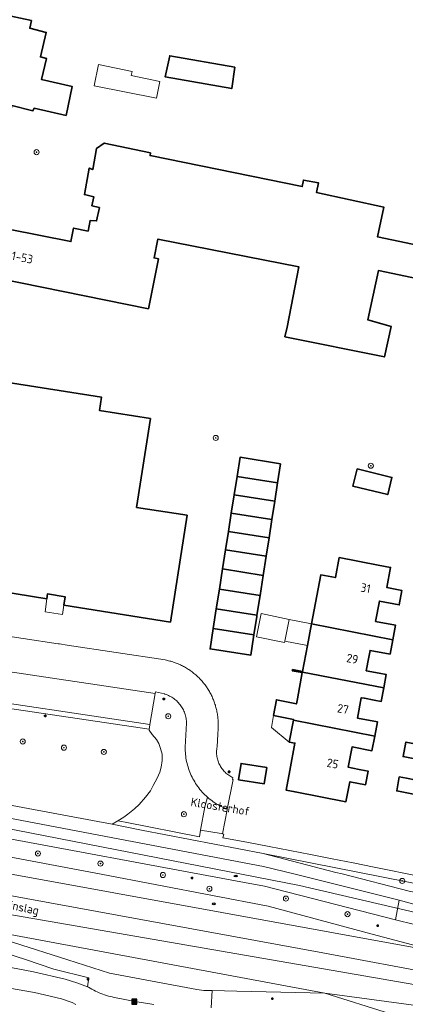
# Model space of a CAD drawing. Header units: metres. Extents: x 152610 to 160096, y 456114 to 462495.
# Tile 408 of 656: x 157745 to 157806, y 460394 to 460548. Entities that reach past the tile are written whole.
import ezdxf
from ezdxf.enums import TextEntityAlignment as Align

# ---------------------------------------------------------------- set-up
doc = ezdxf.new("R2010")
doc.units = ezdxf.units.M
doc.header["$LTSCALE"] = 0.5
doc.layers.get('0').update_dxf_attribs({"linetype": 'CONTINUOUS'})
for name, color, linetype, lineweight in [('B-PV-GR-BEPLANTING_CULTUUR_BODEMBEDEKKER-GV', 251, 'CONTINUOUS', 18), ('B-PV-GR-BEPLANTING_CULTUUR_HEESTERS-GV', 251, 'CONTINUOUS', 18), ('B-PV-GR-BOOM-S', 251, 'CONTINUOUS', 25), ('B-PV-GR-HAAG-GV', 251, 'CONTINUOUS', 13), ('B-PV-IE-MEUBILAIR-S', 251, 'CONTINUOUS', 25), ('B-PV-IE-MEUBILAIR_WEGMEUBILAIR_AFVALBAK-S', 251, 'CONTINUOUS', 25), ('B-PV-KW-KUNSTWERK_DUIKER-G', 251, 'CONTINUOUS', 18), ('B-PV-OG-BEBOUWING-GV', 6, 'CONTINUOUS', 35), ('B-PV-OG-BEBOUWING-T18', 1, 'CONTINUOUS', 18), ('B-PV-OG-BEBOUWING_OVERBOUWING-GV', 251, 'CONTINUOUS', 18), ('B-PV-OG-BEBOUWING_SCHUUR-GV', 251, 'CONTINUOUS', 18), ('B-PV-OG-TERREIN_BEGROEID-GV', 251, 'CONTINUOUS', 18), ('B-PV-OG-TOPOGRAFIE-T18', 1, 'CONTINUOUS', 18), ('B-PV-VH-GESLOTENVERHARDING_ASFALT-GV', 251, 'CONTINUOUS', 18), ('B-PV-VH-ONVERHARD_ZAND-GV', 251, 'CONTINUOUS', 18), ('B-PV-VH-OPENVERHARDING_BETONSTRAATSTEEN-GV', 251, 'CONTINUOUS', 18), ('B-PV-VH-OPENVERHARDING_TEGEL-GV', 251, 'CONTINUOUS', 18)]:
    doc.layers.add(name, color=color, linetype=linetype, lineweight=lineweight)
doc.styles.add('NLCS-ISO', font='NLCS-ISO.ttf')
doc.styles.add('NLCS-ISO-M750-T18', font='NLCS-ISO.ttf', dxfattribs={"height": 1.35})

# ---------------------------------------------------------------- blocks, each defined once
blk = doc.blocks.new('SIE-WEG_AFVALBAK-SO')
h = blk.add_hatch(color=256)
h.dxf.hatch_style = 1
h.paths.add_polyline_path([(-1.5, -1.5), (1.5, -1.5), (1.5, 1.5), (-1.5, 1.5)])
for points in [[(-2, -2), (2, -2), (2, 2), (-2, 2)], [(-1.5, -1.5), (1.5, -1.5), (1.5, 1.5), (-1.5, 1.5)]]:
    blk.add_lwpolyline(points, close=True)
blk = doc.blocks.new('SIE-MEUBILAIR_PAAL_LICHTMAST-SO')
for points in [[(-0.62, 0), (-1, 0)], [(-0.71, 0.71), (-0.44, 0.44)], [(0, 1), (0, 0.62)], [(0.44, 0.44), (0.71, 0.71)], [(1, 0), (0.62, 0)], [(-0.71, -0.71), (-0.44, -0.44)], [(0, -0.62), (0, -1)], [(0.44, -0.44), (0.71, -0.71)]]:
    blk.add_lwpolyline(points)
blk.add_circle((0, 0), 0.5)
blk = doc.blocks.new('SIE-MEUBILAIR_PUT_RIOOLPUT-SO')
blk.add_ellipse((0, 0), major_axis=(1.25, 0), ratio=0.54)
at = {"style": 'NLCS-ISO'}
blk.add_text('ri', height=0.75, dxfattribs=at).set_placement((-0.04, 0.07), align=Align.MIDDLE_CENTER)
blk = doc.blocks.new('SGR-BOOM_GBKN-SO')
at = {"linetype": 'ByBlock', "lineweight": 18}
h = blk.add_hatch(color=0, dxfattribs=at)
h.dxf.hatch_style = 1
edge = h.paths.add_edge_path()
edge.add_arc((0, 0), 0.25, 0, 360)
at = {"color": 0, "linetype": 'ByBlock', "lineweight": 18}
for radius in [2, 0.25]:
    blk.add_circle((0, 0), radius, dxfattribs=at)
at = {"color": 0, "linetype": 'ByBlock', "lineweight": 18, "style": 'NLCS-ISO'}
blk.add_attdef('SOORT', (2.5, 0), '', height=1.5, dxfattribs=at)

msp = doc.modelspace()

# ---------------------------------------------------------------- linework, layer by layer
at = {"layer": 'B-PV-GR-BEPLANTING_CULTUUR_BODEMBEDEKKER-GV', "flags": 128}
msp.add_lwpolyline([(157821.143, 460409.763), (157783.37, 460417.195), (157794.819, 460414.221), (157795.806, 460414.006), (157806.316, 460411.306), (157807.372, 460411.093), (157808.432, 460410.895), (157809.494, 460410.713), (157810.559, 460410.547), (157811.626, 460410.397), (157812.696, 460410.263), (157813.767, 460410.144), (157814.84, 460410.042), (157815.914, 460409.955), (157816.99, 460409.885), (157818.066, 460409.83), (157819.143, 460409.791), (157820.22, 460409.769)], close=True, dxfattribs=at)
at = {"layer": 'B-PV-GR-BEPLANTING_CULTUUR_HEESTERS-GV', "flags": 128}
msp.add_lwpolyline([(157767.852, 460442.264), (157766.439, 460442.6), (157766.401, 460442.315), (157765.536, 460437.448), (157765.483, 460436.979), (157765.457, 460436.748), (157765.44, 460436.602), (157765.943, 460435.893), (157766.633, 460435.112), (157766.996, 460434.461), (157767.224, 460433.707), (157767.488, 460432.787), (157767.516, 460431.789), (157767.336, 460430.764), (157767.141, 460429.974), (157766.712, 460429.064), (157766.386, 460428.443), (157766.073, 460427.909), (157765.658, 460427.047), (157764.865, 460426.075), (157763.875, 460424.895), (157763.172, 460424.225), (157762.126, 460423.362), (157761.451, 460422.936), (157760.525, 460422.327), (157761.68, 460422.11), (157773.353, 460419.82), (157773.55, 460420.89), (157774.22, 460424.52), (157774.607, 460426.068), (157774.416, 460426.241), (157774.209, 460426.438), (157774.006, 460426.642), (157773.81, 460426.851), (157773.62, 460427.066), (157773.436, 460427.285), (157773.258, 460427.51), (157773.086, 460427.74), (157772.92, 460427.974), (157772.762, 460428.213), (157772.61, 460428.456), (157772.465, 460428.703), (157772.327, 460428.955), (157772.196, 460429.21), (157772.071, 460429.468), (157771.955, 460429.73), (157771.846, 460429.995), (157771.744, 460430.264), (157771.649, 460430.534), (157771.563, 460430.808), (157771.483, 460431.083), (157771.412, 460431.361), (157771.348, 460431.641), (157771.293, 460431.922), (157771.245, 460432.205), (157771.205, 460432.489), (157771.173, 460432.773), (157771.148, 460433.059), (157771.132, 460433.346), (157771.124, 460433.632), (157771.124, 460433.919), (157771.319, 460437.667), (157771.314, 460437.863), (157771.301, 460438.059), (157771.279, 460438.255), (157771.25, 460438.449), (157771.213, 460438.642), (157771.168, 460438.833), (157771.116, 460439.022), (157771.056, 460439.209), (157770.988, 460439.393), (157770.913, 460439.575), (157770.83, 460439.753), (157770.74, 460439.927), (157770.643, 460440.098), (157770.54, 460440.265), (157770.429, 460440.427), (157770.312, 460440.585), (157770.189, 460440.738), (157770.06, 460440.886), (157769.924, 460441.028), (157769.784, 460441.165), (157769.637, 460441.296), (157769.486, 460441.421), (157769.329, 460441.539), (157769.168, 460441.651), (157769.002, 460441.757), (157768.832, 460441.855), (157768.658, 460441.947), (157768.481, 460442.031), (157768.301, 460442.108), (157768.117, 460442.178), (157767.931, 460442.24)], close=True, dxfattribs=at)
at = {"layer": 'B-PV-GR-HAAG-GV', "flags": 128}
for points in [[(157727.643, 460448.512), (157727.056, 460448.584), (157727.049, 460448.538), (157726.865, 460447.364), (157726.695, 460445.441), (157726.775, 460444.318), (157728.278, 460443.327), (157729.505, 460442.518), (157730.28, 460442.304), (157733.231, 460441.488), (157765.457, 460436.748), (157765.483, 460436.979), (157765.536, 460437.448), (157733.299, 460442.272), (157730.348, 460442.974), (157729.775, 460443.11), (157728.356, 460444.122), (157727.506, 460444.729), (157727.423, 460445.388), (157727.64, 460448.468)], [(157761.68, 460422.11), (157760.525, 460422.327), (157759.645, 460421.795), (157764.226, 460420.869), (157783.37, 460417.195), (157821.143, 460409.763), (157821.304, 460410.624), (157821.38, 460411.02), (157815.43, 460412.12), (157800.845, 460415.081), (157797.542, 460415.721), (157794.227, 460416.363), (157790.826, 460417.022), (157787.562, 460417.655), (157784.341, 460418.279), (157780.79, 460418.967), (157777.06, 460419.69), (157777.171, 460420.262), (157776.967, 460420.297), (157776.768, 460420.331), (157773.55, 460420.89), (157773.353, 460419.82)]]:
    msp.add_lwpolyline(points, close=True, dxfattribs=at)
at = {"layer": 'B-PV-KW-KUNSTWERK_DUIKER-G', "flags": 128}
msp.add_lwpolyline([(157500, 460466.325), (157517.572, 460463.086), (157549.492, 460454.048), (157629.251, 460439.622), (157664.629, 460435.103), (157735.651, 460422.609), (157789.105, 460412.201), (157814.109, 460406.353), (157821.823, 460407.151), (157892.385, 460434.752)], dxfattribs=at)
at = {"layer": 'B-PV-OG-BEBOUWING-GV', "flags": 128}
for points in [[(157746.95, 460548.072), (157742.767, 460548.933), (157741.733, 460543.599), (157741.107, 460543.67), (157740.542, 460540.676), (157740.403, 460539.939), (157740.027, 460539.974), (157739.32, 460536.731), (157740.255, 460535.137), (157743.776, 460534.209), (157743.886, 460534.685), (157747.18, 460533.894), (157747.378, 460534.283), (157752.389, 460533.165), (157753.352, 460537.685), (157748.504, 460538.817), (157749.324, 460542.073), (157748.346, 460542.342), (157749.263, 460546.199), (157746.669, 460546.833)], [(157778.933, 460540.753), (157768.688, 460542.537), (157767.994, 460539.206), (157778.439, 460537.374)], [(157786.13, 460478.435), (157779.745, 460479.453), (157779.272, 460476.433), (157785.66, 460475.433)], [(157798.139, 460477.614), (157797.483, 460474.903), (157802.972, 460473.576), (157803.628, 460476.287)], [(157785.66, 460475.433), (157779.272, 460476.433), (157778.821, 460473.55), (157785.209, 460472.55)], [(157785.209, 460472.55), (157778.821, 460473.55), (157778.37, 460470.667), (157784.758, 460469.667)], [(157784.758, 460469.667), (157778.37, 460470.667), (157777.919, 460467.784), (157784.306, 460466.784)], [(157784.306, 460466.784), (157777.919, 460467.784), (157777.467, 460464.901), (157783.855, 460463.901)], [(157783.855, 460463.901), (157777.467, 460464.901), (157776.999, 460461.908), (157783.385, 460460.9)], [(157803.76, 460450.795), (157804.19, 460453.07), (157801.05, 460453.66), (157801.65, 460456.85), (157804.79, 460456.26), (157805.21, 460458.51), (157802.82, 460459), (157803.42, 460462.14), (157801.44, 460462.517), (157795.332, 460463.68), (157794.74, 460460.54), (157792.428, 460460.976), (157790.98, 460453.279)], [(157783.385, 460460.9), (157776.999, 460461.908), (157776.498, 460458.711), (157782.886, 460457.711)], [(157782.886, 460457.711), (157776.498, 460458.711), (157776.016, 460455.632), (157782.404, 460454.632)], [(157782.404, 460454.632), (157776.016, 460455.632), (157775.535, 460452.553), (157781.922, 460451.553), (157782.373, 460454.434)], [(157781.922, 460451.553), (157775.535, 460452.553), (157775.034, 460449.355), (157781.419, 460448.336), (157781.867, 460451.197)], [(157803.76, 460450.795), (157790.98, 460453.279), (157790.34, 460449.9), (157789.572, 460445.816), (157788, 460446.11), (157787.98, 460446.01), (157787.96, 460445.91), (157789.534, 460445.616), (157789.547, 460445.686), (157802.335, 460443.21), (157802.73, 460445.32), (157801.601, 460445.533), (157799.6, 460445.91), (157800.001, 460448.05), (157800.2, 460449.11), (157803.33, 460448.52)], [(157802.335, 460443.21), (157789.547, 460445.686), (157789.534, 460445.616), (157788.76, 460441.5), (157788.611, 460440.713), (157785.453, 460441.353), (157784.995, 460438.895), (157788.148, 460438.256), (157788.13, 460438.159), (157800.915, 460435.625), (157801.34, 460437.9), (157798.21, 460438.49), (157798.81, 460441.68), (157799.3, 460441.589), (157800.81, 460441.309), (157801.94, 460441.1)], [(157800.915, 460435.625), (157788.13, 460438.159), (157787.48, 460434.72), (157788.37, 460434.55), (157787.56, 460430.26), (157786.974, 460427.155), (157788.4, 460426.88), (157796.4, 460425.34), (157797.01, 460428.48), (157799.48, 460428.01), (157799.89, 460430.16), (157798.76, 460430.372), (157797.241, 460430.658), (157796.75, 460430.75), (157797.35, 460433.94), (157800.49, 460433.35)], [(157818.605, 460432.264), (157805.82, 460434.704), (157805.39, 460432.43), (157808.53, 460431.84), (157807.93, 460428.64), (157807.439, 460428.732), (157805.92, 460429.018), (157804.79, 460429.23), (157804.38, 460427.04), (157807.8, 460426.38), (157811.068, 460425.756), (157814.013, 460425.193), (157816.271, 460424.762), (157816.33, 460425.07), (157817.1, 460429.07), (157817.98, 460428.9)], [(157783.939, 460430.709), (157779.904, 460431.344), (157779.503, 460428.797), (157783.538, 460428.162)]]:
    msp.add_lwpolyline(points, close=True, dxfattribs=at)
for points in [[(157816.886, 460510.852), (157801.379, 460514.064), (157802.328, 460518.747), (157791.781, 460521.029), (157792.098, 460522.545), (157789.718, 460522.992), (157789.536, 460521.965), (157765.587, 460526.848), (157765.66, 460527.262), (157758.382, 460528.815), (157757.198, 460527.969), (157756.591, 460524.652), (157756.039, 460524.873), (157755.275, 460520.704), (157756.753, 460520.376), (157756.461, 460518.969), (157757.626, 460518.669), (157757.175, 460516.59), (157756.173, 460516.631), (157755.85, 460514.992), (157753.564, 460515.443), (157753.149, 460513.333), (157743.357, 460515.262)], [(157741.837, 460507.537), (157765.331, 460502.785), (157766.917, 460510.626), (157766.221, 460510.766), (157766.818, 460513.714), (157788.978, 460509.379), (157787.141, 460499.884), (157786.791, 460498.37), (157802.445, 460495.226), (157803.504, 460499.999), (157799.838, 460501.037), (157801.496, 460508.788), (157816.001, 460505.744)], [(157741.939, 460458.397), (157749.351, 460457.236), (157749.469, 460457.987), (157752.247, 460457.548), (157752.053, 460456.209), (157768.808, 460453.564), (157770.276, 460462.97), (157771.425, 460470.336), (157763.472, 460471.576), (157765.656, 460485.529), (157757.655, 460486.792), (157757.981, 460488.866), (157738.231, 460491.977)]]:
    msp.add_lwpolyline(points, dxfattribs=at)
at = {"layer": 'B-PV-OG-BEBOUWING_OVERBOUWING-GV', "flags": 128}
for points in [[(157762.774, 460540.068), (157757.486, 460541.134), (157756.819, 460537.825), (157766.583, 460535.856), (157767.116, 460538.498), (157762.639, 460539.4)], [(157752.247, 460457.548), (157749.469, 460457.987), (157749.351, 460457.236), (157749.096, 460455.147), (157751.84, 460454.739), (157752.053, 460456.209)], [(157790.98, 460453.279), (157787.47, 460453.97), (157786.764, 460450.578), (157790.338, 460449.891), (157790.34, 460449.9)], [(157788.148, 460438.256), (157784.995, 460438.895), (157784.698, 460436.976), (157787.48, 460434.72), (157788.13, 460438.159)]]:
    msp.add_lwpolyline(points, close=True, dxfattribs=at)
at = {"layer": 'B-PV-OG-BEBOUWING_SCHUUR-GV', "flags": 128}
msp.add_lwpolyline([(157786.764, 460450.578), (157787.47, 460453.97), (157783.086, 460454.882), (157782.333, 460451.261), (157786.717, 460450.349)], close=True, dxfattribs=at)
at = {"layer": 'B-PV-OG-TERREIN_BEGROEID-GV', "flags": 128}
for points in [[(157742.503, 460425.006), (157759.645, 460421.795), (157760.525, 460422.327), (157761.451, 460422.936), (157762.126, 460423.362), (157763.172, 460424.225), (157763.875, 460424.895), (157764.865, 460426.075), (157765.658, 460427.047), (157766.073, 460427.909), (157766.386, 460428.443), (157766.712, 460429.064), (157767.141, 460429.974), (157767.336, 460430.764), (157767.516, 460431.789), (157767.488, 460432.787), (157767.224, 460433.707), (157766.996, 460434.461), (157766.633, 460435.112), (157765.943, 460435.893), (157765.44, 460436.602), (157765.457, 460436.748), (157733.231, 460441.488)], [(157807.167, 460406.03), (157804.189, 460406.792), (157783.593, 460412.06), (157782.745, 460412.21), (157781.304, 460412.507), (157736.709, 460420.786)], [(157736.165, 460418.029), (157757.884, 460413.956), (157784.165, 460408.936), (157800.509, 460404.539), (157811.447, 460401.632)], [(157803.411, 460392.012), (157793.056, 460395.287), (157779.248, 460395.576), (157775.335, 460395.666), (157775.222, 460392.954)]]:
    msp.add_lwpolyline(points, dxfattribs=at)
msp.add_lwpolyline([(157735.997, 460403.763), (157733.622, 460404.278), (157733.08, 460401.196), (157735.689, 460400.816), (157747.278, 460398.602), (157752.271, 460397.449), (157754.058, 460396.888), (157755.74, 460396.266), (157755.986, 460397.668), (157750.457, 460399.042), (157746.025, 460400.529)], close=True, dxfattribs=at)
at = {"layer": 'B-PV-VH-GESLOTENVERHARDING_ASFALT-GV', "flags": 128}
for points in [[(157736.709, 460420.786), (157781.304, 460412.507), (157782.745, 460412.21), (157783.593, 460412.06), (157804.189, 460406.792), (157804.751, 460409.852), (157788.405, 460413.941), (157783.417, 460415.166), (157742.145, 460423.006)], [(157811.447, 460401.632), (157725.332, 460417.313)], [(157724.863, 460413.985), (157792.784, 460401.625), (157811.285, 460398.139)], [(157807.387, 460396.58), (157724.431, 460410.924)], [(157807.092, 460409.267), (157804.751, 460409.852), (157804.189, 460406.792), (157807.167, 460406.03)], [(157735.956, 460405.878), (157793.056, 460395.287), (157829.157, 460390.411)], [(157766.165, 460393.483), (157763.252, 460393.976), (157760.271, 460394.542), (157759.964, 460394.6), (157759.659, 460394.665), (157759.355, 460394.738), (157759.053, 460394.819), (157758.753, 460394.908), (157758.456, 460395.004), (157758.162, 460395.108), (157757.87, 460395.219), (157757.581, 460395.338), (157757.295, 460395.464), (157757.013, 460395.598), (157756.734, 460395.738), (157756.459, 460395.886), (157756.187, 460396.041), (157755.92, 460396.202), (157755.885, 460396.224), (157755.74, 460396.266), (157754.058, 460396.888), (157752.271, 460397.449), (157747.278, 460398.602), (157735.689, 460400.816)], [(157732.843, 460397.879), (157747.434, 460395.37), (157751.662, 460394.362), (157753.347, 460393.788), (157753.945, 460393.488)], [(157829.157, 460390.411), (157793.056, 460395.287), (157803.411, 460392.012)]]:
    msp.add_lwpolyline(points, dxfattribs=at)
for points in [[(157729.83, 460419.398), (157729.568, 460419.432), (157729.142, 460419.488), (157728.343, 460419.721), (157726.824, 460420.427), (157725.858, 460421.035), (157725.679, 460419.769), (157725.332, 460417.313), (157811.447, 460401.632), (157800.509, 460404.539), (157784.165, 460408.936), (157757.884, 460413.956), (157736.165, 460418.029), (157733.754, 460418.482), (157733.744, 460418.484), (157733.735, 460418.486), (157733.725, 460418.489), (157733.716, 460418.491), (157729.915, 460419.381)], [(157792.784, 460401.625), (157724.863, 460413.985), (157724.47, 460411.201), (157724.431, 460410.924), (157807.387, 460396.58), (157825.1, 460395.642), (157811.285, 460398.139)]]:
    msp.add_lwpolyline(points, close=True, dxfattribs=at)
at = {"layer": 'B-PV-VH-ONVERHARD_ZAND-GV', "flags": 128}
for points in [[(157727.643, 460448.512), (157727.056, 460448.584), (157727.049, 460448.538), (157726.865, 460447.364), (157726.695, 460445.441), (157726.775, 460444.318), (157728.278, 460443.327), (157729.505, 460442.518), (157730.28, 460442.304), (157733.231, 460441.488), (157765.457, 460436.748), (157765.483, 460436.979), (157765.536, 460437.448), (157733.299, 460442.272), (157730.348, 460442.974), (157729.775, 460443.11), (157728.356, 460444.122), (157727.506, 460444.729), (157727.423, 460445.388), (157727.64, 460448.468)], [(157761.68, 460422.11), (157760.525, 460422.327), (157759.645, 460421.795), (157764.226, 460420.869), (157783.37, 460417.195), (157821.143, 460409.763), (157821.304, 460410.624), (157821.38, 460411.02), (157815.43, 460412.12), (157800.845, 460415.081), (157797.542, 460415.721), (157794.227, 460416.363), (157790.826, 460417.022), (157787.562, 460417.655), (157784.341, 460418.279), (157780.79, 460418.967), (157777.06, 460419.69), (157777.171, 460420.262), (157776.967, 460420.297), (157776.768, 460420.331), (157773.55, 460420.89), (157773.353, 460419.82)]]:
    msp.add_lwpolyline(points, close=True, dxfattribs=at)
at = {"layer": 'B-PV-VH-OPENVERHARDING_BETONSTRAATSTEEN-GV', "flags": 128}
msp.add_lwpolyline([(157734.063, 460447.168), (157766.401, 460442.315), (157766.439, 460442.6), (157767.852, 460442.264), (157767.931, 460442.24), (157768.117, 460442.178), (157768.301, 460442.108), (157768.481, 460442.031), (157768.658, 460441.947), (157768.832, 460441.855), (157769.002, 460441.757), (157769.168, 460441.651), (157769.329, 460441.539), (157769.486, 460441.421), (157769.637, 460441.296), (157769.784, 460441.165), (157769.924, 460441.028), (157770.06, 460440.886), (157770.189, 460440.738), (157770.312, 460440.585), (157770.429, 460440.427), (157770.54, 460440.265), (157770.643, 460440.098), (157770.74, 460439.927), (157770.83, 460439.753), (157770.913, 460439.575), (157770.988, 460439.393), (157771.056, 460439.209), (157771.116, 460439.022), (157771.168, 460438.833), (157771.213, 460438.642), (157771.25, 460438.449), (157771.279, 460438.255), (157771.301, 460438.059), (157771.314, 460437.863), (157771.319, 460437.667), (157771.124, 460433.919), (157771.124, 460433.632), (157771.132, 460433.346), (157771.148, 460433.059), (157771.173, 460432.773), (157771.205, 460432.489), (157771.245, 460432.205), (157771.293, 460431.922), (157771.348, 460431.641), (157771.412, 460431.361), (157771.483, 460431.083), (157771.563, 460430.808), (157771.649, 460430.534), (157771.744, 460430.264), (157771.846, 460429.995), (157771.955, 460429.73), (157772.071, 460429.468), (157772.196, 460429.21), (157772.327, 460428.955), (157772.465, 460428.703), (157772.61, 460428.456), (157772.762, 460428.213), (157772.92, 460427.974), (157773.086, 460427.74), (157773.258, 460427.51), (157773.436, 460427.285), (157773.62, 460427.066), (157773.81, 460426.851), (157774.006, 460426.642), (157774.209, 460426.438), (157774.416, 460426.241), (157774.607, 460426.068), (157774.629, 460426.049), (157774.848, 460425.863), (157775.071, 460425.683), (157775.299, 460425.51), (157775.532, 460425.343), (157775.77, 460425.182), (157776.012, 460425.028), (157776.258, 460424.881), (157776.509, 460424.741), (157776.763, 460424.608), (157777.02, 460424.483), (157777.281, 460424.364), (157777.546, 460424.253), (157777.73, 460424.181), (157778.643, 460428.834), (157778.566, 460428.843), (157778.599, 460429.128), (157778.465, 460429.194), (157778.299, 460429.285), (157778.137, 460429.382), (157777.979, 460429.486), (157777.826, 460429.596), (157777.678, 460429.713), (157777.535, 460429.836), (157777.397, 460429.965), (157777.264, 460430.1), (157777.138, 460430.24), (157777.017, 460430.386), (157776.903, 460430.536), (157776.796, 460430.691), (157776.695, 460430.851), (157776.6, 460431.014), (157776.513, 460431.182), (157776.433, 460431.353), (157776.361, 460431.527), (157776.295, 460431.705), (157776.238, 460431.884), (157776.188, 460432.067), (157776.145, 460432.251), (157776.111, 460432.436), (157776.084, 460432.623), (157776.066, 460432.811), (157776.055, 460433), (157776.053, 460433.189), (157776.058, 460433.377), (157776.071, 460433.566), (157776.093, 460433.753), (157776.122, 460433.94), (157776.258, 460435.967), (157776.284, 460436.777), (157776.295, 460436.956), (157776.303, 460437.136), (157776.308, 460437.316), (157776.309, 460437.495), (157776.308, 460437.675), (157776.303, 460437.855), (157776.295, 460438.034), (157776.284, 460438.214), (157776.27, 460438.393), (157776.253, 460438.572), (157776.233, 460438.75), (157776.209, 460438.929), (157776.183, 460439.106), (157776.153, 460439.284), (157776.12, 460439.46), (157776.085, 460439.636), (157776.046, 460439.812), (157776.004, 460439.987), (157775.959, 460440.161), (157775.911, 460440.334), (157775.86, 460440.506), (157775.806, 460440.678), (157775.749, 460440.848), (157775.689, 460441.017), (157775.626, 460441.186), (157775.56, 460441.353), (157775.492, 460441.519), (157775.42, 460441.684), (157775.345, 460441.848), (157775.268, 460442.01), (157775.188, 460442.171), (157775.105, 460442.33), (157775.019, 460442.488), (157774.931, 460442.644), (157774.839, 460442.799), (157774.746, 460442.953), (157774.649, 460443.104), (157774.55, 460443.254), (157774.448, 460443.402), (157774.344, 460443.549), (157774.237, 460443.693), (157774.128, 460443.836), (157774.088, 460443.885), (157774.016, 460443.976), (157773.902, 460444.115), (157773.785, 460444.252), (157773.666, 460444.386), (157773.544, 460444.519), (157773.421, 460444.649), (157773.295, 460444.777), (157773.167, 460444.903), (157773.036, 460445.027), (157772.904, 460445.149), (157772.769, 460445.268), (157772.633, 460445.385), (157772.494, 460445.499), (157772.42, 460445.558), (157772.353, 460445.611), (157772.211, 460445.72), (157772.066, 460445.827), (157771.92, 460445.932), (157771.772, 460446.034), (157771.622, 460446.133), (157771.471, 460446.229), (157771.317, 460446.323), (157771.163, 460446.415), (157771.006, 460446.503), (157770.848, 460446.589), (157770.689, 460446.672), (157770.528, 460446.752), (157770.366, 460446.83), (157770.202, 460446.904), (157770.126, 460446.937), (157770.038, 460446.976), (157769.872, 460447.045), (157769.704, 460447.111), (157769.536, 460447.174), (157769.367, 460447.234), (157769.196, 460447.291), (157769.025, 460447.345), (157768.852, 460447.396), (157768.679, 460447.444), (157768.505, 460447.489), (157768.331, 460447.531), (157768.155, 460447.57), (157767.979, 460447.606), (157752.551, 460449.942), (157751.338, 460450.126), (157751.13, 460450.157), (157745.646, 460450.988), (157732.217, 460453.021)], dxfattribs=at)
for points in [[(157766.401, 460442.315), (157734.063, 460447.168), (157733.299, 460442.272), (157765.536, 460437.448)], [(157793.056, 460395.287), (157735.956, 460405.878), (157744.129, 460403.242), (157752.692, 460400.483), (157759.224, 460398.413), (157772.953, 460395.86), (157774.042, 460395.685), (157775.335, 460395.666), (157779.248, 460395.576)]]:
    msp.add_lwpolyline(points, close=True, dxfattribs=at)
at = {"layer": 'B-PV-VH-OPENVERHARDING_TEGEL-GV', "flags": 128}
msp.add_lwpolyline([(157774.629, 460426.049), (157774.607, 460426.068), (157774.22, 460424.52), (157773.55, 460420.89), (157776.768, 460420.331), (157776.967, 460420.297), (157777.71, 460424.081), (157777.73, 460424.181), (157777.546, 460424.253), (157777.281, 460424.364), (157777.02, 460424.483), (157776.763, 460424.608), (157776.509, 460424.741), (157776.258, 460424.881), (157776.012, 460425.028), (157775.77, 460425.182), (157775.532, 460425.343), (157775.299, 460425.51), (157775.071, 460425.683), (157774.848, 460425.863)], close=True, dxfattribs=at)
for points in [[(157806.316, 460411.306), (157795.806, 460414.006), (157794.819, 460414.221), (157783.37, 460417.195), (157764.226, 460420.869), (157759.645, 460421.795), (157742.503, 460425.006)], [(157742.145, 460423.006), (157783.417, 460415.166), (157788.405, 460413.941), (157804.751, 460409.852), (157807.092, 460409.267)], [(157735.997, 460403.763), (157746.025, 460400.529), (157750.457, 460399.042), (157755.986, 460397.668), (157755.74, 460396.266), (157755.885, 460396.224), (157755.92, 460396.202), (157756.187, 460396.041), (157756.459, 460395.886), (157756.734, 460395.738), (157757.013, 460395.598), (157757.295, 460395.464), (157757.581, 460395.338), (157757.87, 460395.219), (157758.162, 460395.108), (157758.456, 460395.004), (157758.753, 460394.908), (157759.053, 460394.819), (157759.355, 460394.738), (157759.659, 460394.665), (157759.964, 460394.6), (157760.271, 460394.542), (157763.252, 460393.976), (157766.165, 460393.483)], [(157775.222, 460392.954), (157775.335, 460395.666), (157774.042, 460395.685), (157772.953, 460395.86), (157759.224, 460398.413), (157752.692, 460400.483), (157744.129, 460403.242)]]:
    msp.add_lwpolyline(points, dxfattribs=at)

# ---------------------------------------------------------------- block references
at = {"layer": 'B-PV-GR-BOOM-S', "xscale": 0.2, "yscale": 0.2, "zscale": 0.2}
for p in [(157747.756, 460527.381), (157775.915, 460482.486), (157800.305, 460478.114), (157768.465, 460438.76), (157745.57, 460434.8), (157752.05, 460433.83), (157758.33, 460433.16), (157770.917, 460423.379), (157747.97, 460417.205), (157757.796, 460415.611), (157767.625, 460413.829), (157805.246, 460412.902), (157774.918, 460411.671), (157786.958, 460410.127), (157796.638, 460407.679)]:
    msp.add_blockref('SGR-BOOM_GBKN-SO', p, dxfattribs=at)
at = {"layer": 'B-PV-IE-MEUBILAIR-S', "xscale": 0.2, "yscale": 0.2, "zscale": 0.2}
for name, p in [('SIE-MEUBILAIR_PAAL_LICHTMAST-SO', (157767.769, 460441.48)), ('SIE-MEUBILAIR_PAAL_LICHTMAST-SO', (157749.114, 460438.818)), ('SIE-MEUBILAIR_PAAL_LICHTMAST-SO', (157778.022, 460430.029)), ('SIE-MEUBILAIR_PAAL_LICHTMAST-SO', (157772.194, 460413.36)), ('SIE-MEUBILAIR_PUT_RIOOLPUT-SO', (157779.069, 460413.669)), ('SIE-MEUBILAIR_PUT_RIOOLPUT-SO', (157775.628, 460409.298)), ('SIE-MEUBILAIR_PAAL_LICHTMAST-SO', (157801.387, 460405.863)), ('SIE-MEUBILAIR_PAAL_LICHTMAST-SO', (157755.835, 460397.439)), ('SIE-MEUBILAIR_PAAL_LICHTMAST-SO', (157784.818, 460394.398))]:
    msp.add_blockref(name, p, dxfattribs=at)
at = {"layer": 'B-PV-IE-MEUBILAIR_WEGMEUBILAIR_AFVALBAK-S', "xscale": 0.2, "yscale": 0.2, "zscale": 0.2}
msp.add_blockref('SIE-WEG_AFVALBAK-SO', (157763.142, 460393.941), dxfattribs=at)

# ---------------------------------------------------------------- texts
at = {"layer": 'B-PV-OG-BEBOUWING-T18', "style": 'NLCS-ISO-M750-T18'}
for s, rotation, p in [('51-53', 348.9, (157745.05, 460510.917)), ('31', 349.2, (157799.496, 460458.897)), ('29', 349.4, (157797.411, 460447.799)), ('27', 349.3, (157795.933, 460439.911)), ('25', 349, (157794.306, 460431.34))]:
    msp.add_text(s, height=1.35, rotation=rotation, dxfattribs=at).set_placement(p, align=Align.MIDDLE)
at = {"layer": 'B-PV-OG-TOPOGRAFIE-T18', "style": 'NLCS-ISO-M750-T18'}
for s, rotation, p in [('Kloosterhof', 350.6, (157776.645, 460424.57)), ('Noorderinslag', 348.4, (157742.692, 460409.111))]:
    msp.add_text(s, height=1.35, rotation=rotation, dxfattribs=at).set_placement(p, align=Align.MIDDLE)

doc.saveas('drawing.dxf')
